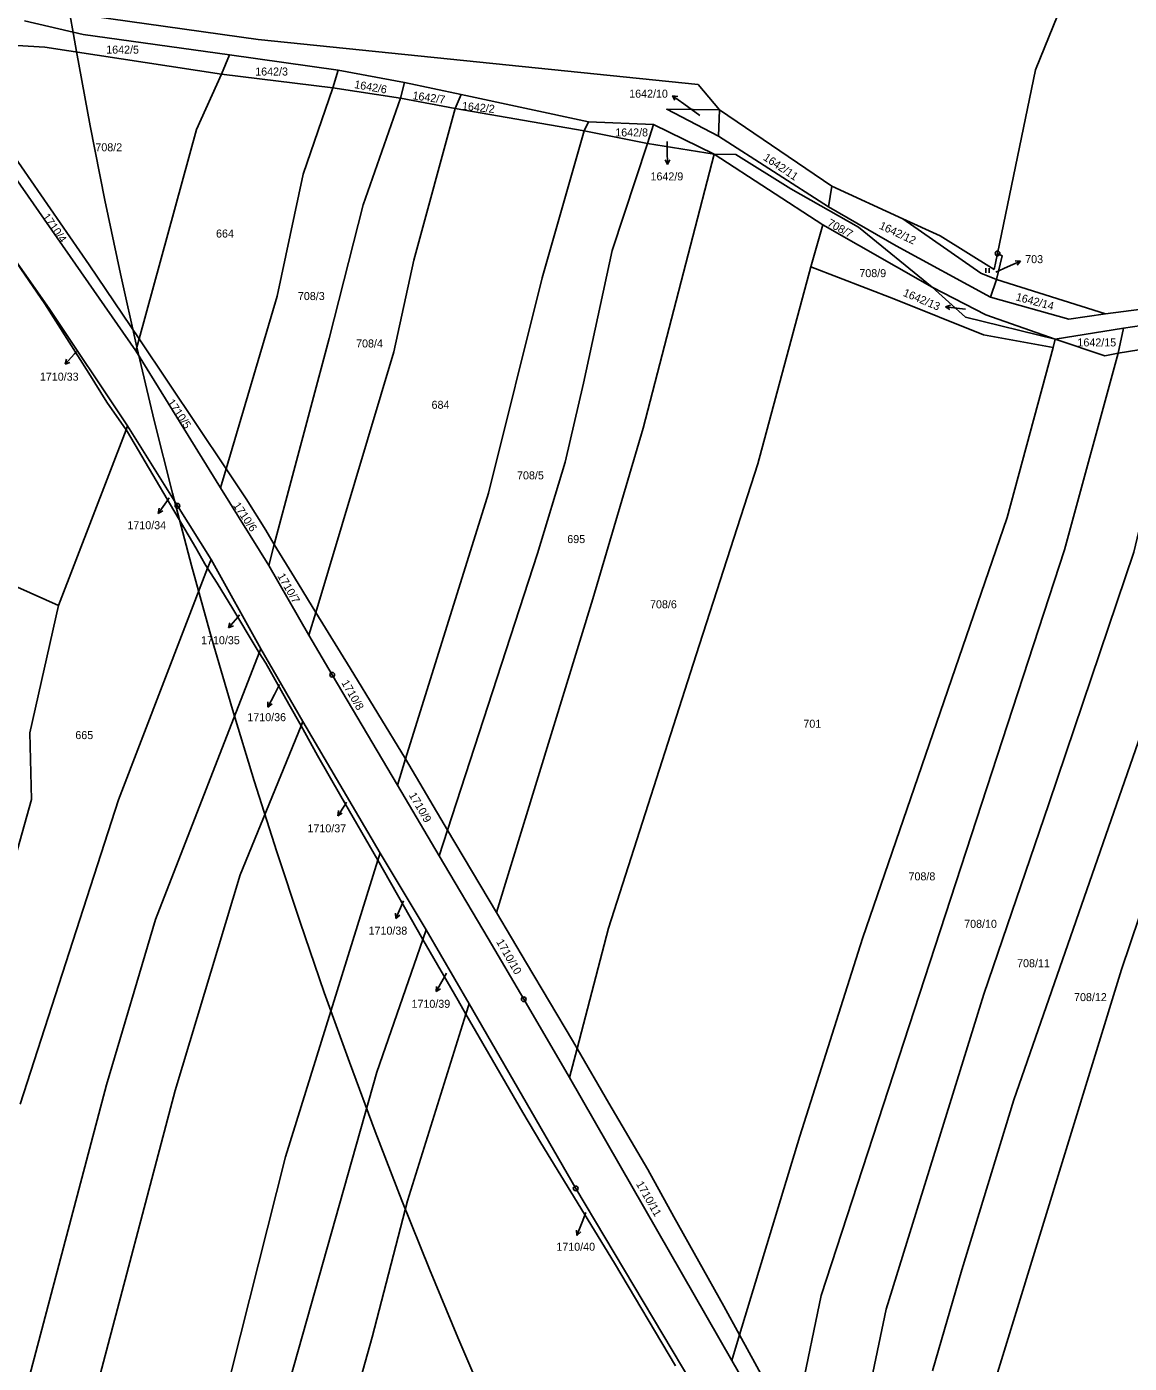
# Model space of a CAD drawing. Extents: x -680203 to -673936, y -1102717 to -1093650.
# Drawn here: x -677695.3 to -677461.1, y -1099908 to -1099624.1 of the extents above; entities that cross this region are included whole.
import ezdxf

# ---------------------------------------------------------------- set-up
doc = ezdxf.new("R2010")
doc.units = 0
for name, color, linetype in [('_Ideová část', 7, 'Continuous'), ('SOxx02xx_Koleje_param další_Popis10', 7, 'Continuous'), ('SOxx02xx_Staničení_Popis10', 7, 'Continuous'), ('SOxxxxxx_Koleje_hlavní_body_Popis10', 7, 'Continuous'), ('SOxxxxxx_Osa_bod_P', 7, 'Continuous'), ('x_prac', 7, 'Continuous')]:
    doc.layers.add(name, color=color, linetype=linetype)

msp = doc.modelspace()

# ---------------------------------------------------------------- linework, layer by layer
at = {"layer": '_Ideová část'}
msp.add_circle((-676417.7, -1099401.52), 1287.12, dxfattribs=at)
at = {"layer": 'SOxx02xx_Koleje_param další_Popis10'}
for centre, radius in [((-677489.02, -1099672.24), 0.5), ((-677489.02, -1099672.24), 0.0303), ((-677663.24, -1099725.86), 0.5), ((-677663.24, -1099725.86), 0.0303), ((-677630.37, -1099761.75), 0.5), ((-677630.37, -1099761.75), 0.0303), ((-677589.69, -1099830.7), 0.5), ((-677589.69, -1099830.7), 0.0303), ((-677578.65, -1099870.87), 0.5), ((-677578.65, -1099870.87), 0.0303)]:
    msp.add_circle(centre, radius, dxfattribs=at)
at = {"layer": 'SOxx02xx_Staničení_Popis10'}
for p, q in [((-677555.66, -1099640.5), (-677558.09, -1099638.74)), ((-677558.09, -1099638.74), (-677556.98, -1099638.92)), ((-677558.09, -1099638.74), (-677557.57, -1099639.73)), ((-677552.3, -1099642.95), (-677555.66, -1099640.5)), ((-677559.24, -1099648.49), (-677559.19, -1099650.37)), ((-677559.19, -1099650.37), (-677559.14, -1099653.37)), ((-677559.14, -1099653.37), (-677559.66, -1099652.38)), ((-677559.14, -1099653.37), (-677558.65, -1099652.36)), ((-677486.9, -1099675.12), (-677484.16, -1099673.9)), ((-677484.16, -1099673.9), (-677485.28, -1099673.85)), ((-677484.16, -1099673.9), (-677484.87, -1099674.76)), ((-677489.38, -1099676.22), (-677486.9, -1099675.12)), ((-677500.07, -1099683.58), (-677499.01, -1099683.21)), ((-677497.09, -1099683.95), (-677500.07, -1099683.58)), ((-677500.07, -1099683.58), (-677499.14, -1099684.2)), ((-677495.81, -1099684.1), (-677497.09, -1099683.95)), ((-677685.1, -1099693.57), (-677687.11, -1099695.8)), ((-677684.68, -1099693.1), (-677685.1, -1099693.57)), ((-677687.11, -1099695.8), (-677686.81, -1099694.72)), ((-677687.11, -1099695.8), (-677686.07, -1099695.39)), ((-677665.59, -1099725.03), (-677667.31, -1099727.49)), ((-677664.97, -1099724.14), (-677665.59, -1099725.03)), ((-677667.31, -1099727.49), (-677667.15, -1099726.38)), ((-677667.31, -1099727.49), (-677666.33, -1099726.96)), ((-677650.44, -1099749.51), (-677652.37, -1099751.81)), ((-677650.03, -1099749.03), (-677650.44, -1099749.51)), ((-677652.37, -1099751.81), (-677652.11, -1099750.72)), ((-677652.37, -1099751.81), (-677651.34, -1099751.36)), ((-677641.54, -1099763.86), (-677642.64, -1099765.97)), ((-677642.64, -1099765.97), (-677644.05, -1099768.62)), ((-677644.05, -1099768.62), (-677644.02, -1099767.5)), ((-677644.05, -1099768.62), (-677643.14, -1099767.97)), ((-677627.55, -1099789.22), (-677629.18, -1099791.74)), ((-677627.32, -1099788.86), (-677627.55, -1099789.22)), ((-677629.18, -1099791.74), (-677629.06, -1099790.62)), ((-677629.18, -1099791.74), (-677628.22, -1099791.17)), ((-677615.2, -1099809.81), (-677615.63, -1099810.77)), ((-677616.85, -1099813.51), (-677616.9, -1099812.39)), ((-677615.63, -1099810.77), (-677616.85, -1099813.51)), ((-677616.85, -1099813.51), (-677615.99, -1099812.8)), ((-677606.82, -1099826.46), (-677608.28, -1099829.08)), ((-677606.09, -1099825.12), (-677606.82, -1099826.46)), ((-677608.28, -1099829.08), (-677608.23, -1099827.97)), ((-677608.28, -1099829.08), (-677607.35, -1099828.45)), ((-677577.27, -1099878.07), (-677578.39, -1099880.85)), ((-677576.46, -1099876), (-677577.27, -1099878.07)), ((-677578.39, -1099880.85), (-677578.48, -1099879.74)), ((-677578.39, -1099880.85), (-677577.56, -1099880.11))]:
    msp.add_line(p, q, dxfattribs=at)
at = {"layer": 'SOxxxxxx_Koleje_hlavní_body_Popis10'}
for p, q in [((-677491.52, -1099676.36), (-677491.52, -1099675.35)), ((-677490.85, -1099676.36), (-677490.85, -1099675.35))]:
    msp.add_line(p, q, dxfattribs=at)
at = {"layer": 'x_prac'}
for p, q in [((-677652.19, -1099630.03), (-677653.88, -1099634.14)), ((-677652.19, -1099630.03), (-677629.07, -1099633.32)), ((-677653.88, -1099634.14), (-677659.21, -1099645.93)), ((-677653.88, -1099634.14), (-677630.23, -1099637.04)), ((-677630.23, -1099637.04), (-677629.07, -1099633.32)), ((-677629.07, -1099633.32), (-677615.03, -1099635.97)), ((-677615.88, -1099639.29), (-677615.03, -1099635.97)), ((-677615.03, -1099635.97), (-677602.95, -1099638.49)), ((-677552.63, -1099636.34), (-677548.08, -1099641.78)), ((-677552.63, -1099636.34), (-677548.08, -1099641.78)), ((-677615.88, -1099639.29), (-677630.23, -1099637.04)), ((-677604.23, -1099641.47), (-677615.88, -1099639.29)), ((-677602.95, -1099638.49), (-677604.23, -1099641.47)), ((-677602.95, -1099638.49), (-677575.91, -1099644.29)), ((-677604.23, -1099641.47), (-677576.82, -1099646.24)), ((-677548.33, -1099647.32), (-677548.08, -1099641.78)), ((-677548.08, -1099641.78), (-677524.24, -1099657.97)), ((-677548.08, -1099641.78), (-677524.24, -1099657.97)), ((-677576.82, -1099646.24), (-677575.91, -1099644.29)), ((-677575.91, -1099644.29), (-677562.1, -1099644.87)), ((-677563.42, -1099648.88), (-677562.1, -1099644.87)), ((-677562.1, -1099644.87), (-677549.26, -1099651.16)), ((-677672.05, -1099692.96), (-677703.49, -1099647.88)), ((-677659.21, -1099645.93), (-677671.35, -1099690.41)), ((-677563.42, -1099648.88), (-677576.82, -1099646.24)), ((-677524.95, -1099662.33), (-677548.33, -1099647.32)), ((-677549.26, -1099651.16), (-677563.42, -1099648.88)), ((-677526.12, -1099666.21), (-677549.26, -1099651.16)), ((-677524.95, -1099662.33), (-677524.24, -1099657.97)), ((-677524.24, -1099657.97), (-677509.12, -1099664.88)), ((-677524.24, -1099657.97), (-677509.12, -1099664.88)), ((-677509.12, -1099664.88), (-677501.22, -1099668.49)), ((-677509.12, -1099664.88), (-677501.22, -1099668.49)), ((-677702.71, -1099666.57), (-677690.52, -1099683.95)), ((-677691.41, -1099682.99), (-677702.71, -1099666.57)), ((-677528.73, -1099675.08), (-677526.12, -1099666.21)), ((-677526.12, -1099666.21), (-677502.92, -1099679.39)), ((-677501.22, -1099668.49), (-677489.73, -1099675.69)), ((-677501.22, -1099668.49), (-677489.73, -1099675.69)), ((-677489.73, -1099675.69), (-677489.02, -1099672.24)), ((-677489.73, -1099675.69), (-677489.02, -1099672.24)), ((-677490.51, -1099681.52), (-677489.26, -1099677.76)), ((-677489.26, -1099677.76), (-677466.09, -1099685.09)), ((-677652.91, -1099718), (-677642.09, -1099681.33)), ((-677443.2, -1099682.13), (-677466.09, -1099685.09)), ((-677690.52, -1099683.95), (-677673.82, -1099708.91)), ((-677462.29, -1099688.14), (-677448.37, -1099686.07)), ((-677671.35, -1099690.41), (-677672.05, -1099692.96)), ((-677671.35, -1099690.41), (-677652.91, -1099718)), ((-677642.66, -1099734.07), (-677631.03, -1099690.32)), ((-677476.76, -1099690.46), (-677477.25, -1099692.24)), ((-677476.76, -1099690.46), (-677462.29, -1099688.14)), ((-677463.4, -1099693.45), (-677462.29, -1099688.14)), ((-677654.09, -1099722.02), (-677672.05, -1099692.96)), ((-677617.3, -1099693.19), (-677633.86, -1099748.51)), ((-677449.49, -1099691.2), (-677463.4, -1099693.45)), ((-677674.14, -1099709.75), (-677678.24, -1099703.82)), ((-677688.52, -1099747.04), (-677674.14, -1099709.75)), ((-677674.14, -1099709.75), (-677673.82, -1099708.91)), ((-677673.88, -1099710.16), (-677674.14, -1099709.75)), ((-677654.09, -1099722.02), (-677652.91, -1099718)), ((-677652.91, -1099718), (-677648.63, -1099724.39)), ((-677643.85, -1099738.55), (-677654.09, -1099722.02)), ((-677648.63, -1099724.39), (-677644.5, -1099731.02)), ((-677614.78, -1099779.65), (-677597.14, -1099723.18)), ((-677644.5, -1099731.02), (-677642.66, -1099734.07)), ((-677643.85, -1099738.55), (-677642.66, -1099734.07)), ((-677586.77, -1099735.97), (-677605.85, -1099794.76)), ((-677675.78, -1099788.33), (-677656.83, -1099739.12)), ((-677656.83, -1099739.12), (-677657.42, -1099738.18)), ((-677656.83, -1099739.12), (-677656.11, -1099737.26)), ((-677654.83, -1099742.27), (-677656.83, -1099739.12)), ((-677656.11, -1099737.26), (-677645.53, -1099756.23)), ((-677635.31, -1099753.35), (-677643.85, -1099738.55)), ((-677595.5, -1099812.26), (-677575.02, -1099745.66)), ((-677633.86, -1099748.51), (-677635.31, -1099753.35)), ((-677645.87, -1099757.11), (-677646.54, -1099756.04)), ((-677645.87, -1099757.11), (-677645.53, -1099756.23)), ((-677645.53, -1099756.23), (-677636.61, -1099771.68)), ((-677667.92, -1099813.74), (-677645.87, -1099757.11)), ((-677644.49, -1099759.32), (-677645.87, -1099757.11)), ((-677639.56, -1099768), (-677644.49, -1099759.32)), ((-677636.99, -1099772.61), (-677639.56, -1099768)), ((-677649.9, -1099804.24), (-677636.99, -1099772.61)), ((-677636.99, -1099772.61), (-677636.61, -1099771.68)), ((-677633.47, -1099778.9), (-677636.99, -1099772.61)), ((-677636.61, -1099771.68), (-677620.21, -1099799.64)), ((-677628.51, -1099787.57), (-677633.47, -1099778.9)), ((-677616.52, -1099785.24), (-677614.78, -1099779.65)), ((-677614.78, -1099779.65), (-677605.85, -1099794.76)), ((-677607.63, -1099800.25), (-677616.52, -1099785.24)), ((-677696.66, -1099852.98), (-677675.78, -1099788.33)), ((-677620.69, -1099801.17), (-677628.51, -1099787.57)), ((-677605.85, -1099794.76), (-677607.63, -1099800.25)), ((-677605.85, -1099794.76), (-677595.5, -1099812.26)), ((-677640.29, -1099864.19), (-677620.69, -1099801.17)), ((-677620.69, -1099801.17), (-677620.21, -1099799.64)), ((-677611.1, -1099817.97), (-677620.69, -1099801.17)), ((-677620.21, -1099799.64), (-677610.41, -1099815.97)), ((-677595.5, -1099812.26), (-677589.12, -1099823.05)), ((-677571.69, -1099815.6), (-677578.34, -1099841.13)), ((-677620.9, -1099846.2), (-677611.1, -1099817.97)), ((-677611.1, -1099817.97), (-677610.41, -1099815.97)), ((-677610.41, -1099815.97), (-677601.3, -1099831.67)), ((-677589.12, -1099823.05), (-677579.29, -1099839.48)), ((-677601.98, -1099833.83), (-677601.3, -1099831.67)), ((-677614.39, -1099873.52), (-677601.98, -1099833.83)), ((-677589.85, -1099854.75), (-677601.98, -1099833.83)), ((-677579.96, -1099847.34), (-677578.34, -1099841.13)), ((-677579.29, -1099839.48), (-677578.34, -1099841.13)), ((-677578.34, -1099841.13), (-677571.59, -1099852.78)), ((-677545.5, -1099907.47), (-677579.96, -1099847.34)), ((-677543.84, -1099901.99), (-677531.06, -1099859.79)), ((-677532.52, -1099922.44), (-677526.53, -1099893.62)), ((-677547.16, -1099895.91), (-677543.84, -1099901.99)), ((-677521.97, -1099940.98), (-677512.7, -1099896.56)), ((-677545.5, -1099907.47), (-677543.84, -1099901.99)), ((-677533.62, -1099927.75), (-677545.5, -1099907.47))]:
    msp.add_line(p, q, dxfattribs=at)
for points in [[(-677489.02, -1099672.24), (-677481, -1099633.25), (-677470.74, -1099607.92)], [(-677489.02, -1099672.24), (-677481, -1099633.25), (-677470.74, -1099607.92)], [(-677721.33, -1099616.19), (-677646.07, -1099626.83), (-677552.63, -1099636.34)], [(-677721.33, -1099616.19), (-677646.07, -1099626.83), (-677552.63, -1099636.34)], [(-677695.71, -1099622.84), (-677683.27, -1099625.74), (-677652.19, -1099630.03)], [(-677653.88, -1099634.14), (-677691.44, -1099628.44), (-677697.27, -1099628.05)], [(-677642.09, -1099681.33), (-677636.56, -1099655.39), (-677630.23, -1099637.04)], [(-677631.03, -1099690.32), (-677623.77, -1099661.96), (-677615.88, -1099639.29)], [(-677604.23, -1099641.47), (-677613.05, -1099673.72), (-677617.3, -1099693.19)], [(-677548.33, -1099647.32), (-677559.32, -1099641.61), (-677548.08, -1099641.78)], [(-677702.57, -1099644.96), (-677681.99, -1099674.65), (-677671.35, -1099690.41)], [(-677597.14, -1099723.18), (-677585.79, -1099677.43), (-677576.82, -1099646.24)], [(-677563.42, -1099648.88), (-677570.87, -1099671.64), (-677577.02, -1099699.79), (-677580.89, -1099716.6), (-677586.77, -1099735.97)], [(-677575.02, -1099745.66), (-677564.3, -1099709.34), (-677549.26, -1099651.16)], [(-677549.26, -1099651.16), (-677544.63, -1099651.27), (-677532.91, -1099658.56), (-677518.56, -1099666.66), (-677502.92, -1099679.39)], [(-677490.51, -1099681.52), (-677510.54, -1099670.63), (-677524.95, -1099662.33)], [(-677509.12, -1099664.88), (-677492.56, -1099676.45), (-677489.26, -1099677.76)], [(-677489.26, -1099677.76), (-677488.08, -1099672.76), (-677489.02, -1099672.24)], [(-677528.73, -1099675.08), (-677539.93, -1099716.94), (-677553.02, -1099757.5), (-677571.69, -1099815.6)], [(-677477.25, -1099692.24), (-677492.03, -1099689.52), (-677511.05, -1099681.91), (-677528.73, -1099675.08)], [(-677502.92, -1099679.39), (-677491.55, -1099685.33), (-677476.76, -1099690.46)], [(-677476.76, -1099690.46), (-677495.81, -1099685.77), (-677502.92, -1099679.39)], [(-677466.09, -1099685.09), (-677473.9, -1099686.22), (-677490.51, -1099681.52)], [(-677678.24, -1099703.82), (-677682.03, -1099697.67), (-677691.41, -1099682.99)], [(-677502.85, -1099909.62), (-677496.63, -1099888.18), (-677485.56, -1099852.04), (-677448.26, -1099744.7), (-677433.64, -1099689.67)], [(-677491.79, -1099919.05), (-677462.74, -1099824.4), (-677440.06, -1099757.27), (-677425.4, -1099703.43), (-677421.93, -1099688.28)], [(-677463.4, -1099693.45), (-677466.21, -1099693.98), (-677476.76, -1099690.46)], [(-677531.06, -1099859.79), (-677517.75, -1099817.77), (-677486.98, -1099728.36), (-677477.25, -1099692.24)], [(-677526.53, -1099893.62), (-677474.78, -1099735.19), (-677463.4, -1099693.45)], [(-677512.7, -1099896.56), (-677491.95, -1099829.63), (-677478.12, -1099789.16), (-677460.06, -1099735.7), (-677449.49, -1099691.2)], [(-677657.42, -1099738.18), (-677659.31, -1099734.83), (-677673.88, -1099710.16)], [(-677673.82, -1099708.91), (-677663.24, -1099725.86), (-677656.11, -1099737.26)], [(-677642.66, -1099734.07), (-677638.4, -1099741.13), (-677633.86, -1099748.51)], [(-677688.52, -1099747.04), (-677703.33, -1099740.43), (-677711.02, -1099740.53)], [(-677646.54, -1099756.04), (-677651.48, -1099747.75), (-677654.83, -1099742.27)], [(-677707.92, -1099836.82), (-677694.27, -1099788.26), (-677694.57, -1099774.1), (-677688.52, -1099747.04)], [(-677633.86, -1099748.51), (-677626.57, -1099760.37), (-677614.78, -1099779.65)], [(-677616.52, -1099785.24), (-677630.37, -1099761.75), (-677635.31, -1099753.35)], [(-677579.96, -1099847.34), (-677589.69, -1099830.7), (-677597.21, -1099817.8), (-677607.63, -1099800.25)], [(-677725.86, -1100072.43), (-677713.33, -1100030.64), (-677704.08, -1100005.32), (-677680.91, -1099915.24), (-677663.7, -1099850.08), (-677649.9, -1099804.24)], [(-677712.67, -1099978.54), (-677678.33, -1099848.87), (-677667.92, -1099813.74)], [(-677601.98, -1099833.83), (-677603.64, -1099830.96), (-677611.1, -1099817.97)], [(-677601.3, -1099831.67), (-677578.65, -1099870.87), (-677553.99, -1099912.26), (-677547.4, -1099923.73)], [(-677682.69, -1100079.8), (-677663.11, -1100017.15), (-677655.99, -1099986.61), (-677641.1, -1099917.61), (-677620.9, -1099846.2)], [(-677571.59, -1099852.78), (-677563.33, -1099866.83), (-677557.78, -1099876.9), (-677547.16, -1099895.91)], [(-677557.45, -1099908.58), (-677570.37, -1099886.78), (-677586.02, -1099861.19), (-677589.85, -1099854.75)], [(-677697.24, -1100078.81), (-677688.12, -1100047.76), (-677679.11, -1100021.14), (-677663.31, -1099955.37), (-677640.29, -1099864.19)], [(-677666.8, -1100079.97), (-677661.79, -1100054.65), (-677644.49, -1099993.34), (-677637.59, -1099968.97), (-677631.49, -1099936.89), (-677621.89, -1099902.5), (-677614.39, -1099873.52)], [(-677543.84, -1099901.99), (-677538.57, -1099911.67), (-677532.52, -1099922.44)]]:
    msp.add_lwpolyline(points, dxfattribs=at)

# ---------------------------------------------------------------- texts
at = {"layer": 'SOxxxxxx_Osa_bod_P'}
for s, p in [('1642/5', (-677678.37, -1099629.81)), ('1642/3', (-677646.72, -1099634.46)), ('1642/10', (-677567.28, -1099639.17)), ('1642/8', (-677570.24, -1099647.4)), ('708/2', (-677680.67, -1099650.56)), ('1642/9', (-677562.75, -1099656.74)), ('664', (-677655.04, -1099668.88)), ('703', (-677483.16, -1099674.32)), ('708/9', (-677518.39, -1099677.29)), ('708/3', (-677637.65, -1099682.16)), ('708/4', (-677625.29, -1099692.23)), ('1642/15', (-677472.06, -1099692.01)), ('1710/33', (-677692.46, -1099699.29)), ('684', (-677609.26, -1099705.26)), ('708/5', (-677591.1, -1099720.25)), ('1710/34', (-677673.87, -1099730.84)), ('695', (-677580.43, -1099733.79)), ('708/6', (-677562.85, -1099747.64)), ('1710/35', (-677658.22, -1099755.27)), ('1710/36', (-677648.39, -1099771.62)), ('701', (-677530.28, -1099773.01)), ('665', (-677684.93, -1099775.43)), ('1710/37', (-677635.62, -1099795.24)), ('708/8', (-677507.94, -1099805.44)), ('1710/38', (-677622.64, -1099816.97)), ('708/10', (-677496.12, -1099815.52)), ('708/11', (-677484.88, -1099823.89)), ('708/12', (-677472.78, -1099831.09)), ('1710/39', (-677613.52, -1099832.51)), ('1710/40', (-677582.75, -1099884.12))]:
    msp.add_text(s, height=1.7, dxfattribs=at).set_placement(p)
for s, rotation, p in [('1642/6', 350, (-677625.76, -1099637.11)), ('1642/7', 352, (-677613.38, -1099639.49)), ('1642/2', 354, (-677602.86, -1099641.7)), ('1642/11', 326, (-677538.94, -1099652.27)), ('1710/4', 305, (-677692.02, -1099664.45)), ('708/7', 331, (-677525.35, -1099666.29)), ('1642/12', 335, (-677514.33, -1099666.93)), ('1642/13', 337, (-677509.25, -1099681.22)), ('1642/14', 345, (-677485.27, -1099682.19)), ('1710/5', 304, (-677665.5, -1099703.9)), ('1710/6', 304, (-677651.5, -1099725.78)), ('1710/7', 300, (-677642.07, -1099740.77)), ('1710/8', 300, (-677628.48, -1099763.45)), ('1710/9', 300, (-677614.13, -1099787.33)), ('1710/10', 300, (-677595.59, -1099818.5)), ('1710/11', 300, (-677565.89, -1099869.92))]:
    msp.add_text(s, height=1.7, rotation=rotation, dxfattribs=at).set_placement(p)

doc.saveas('drawing.dxf')
